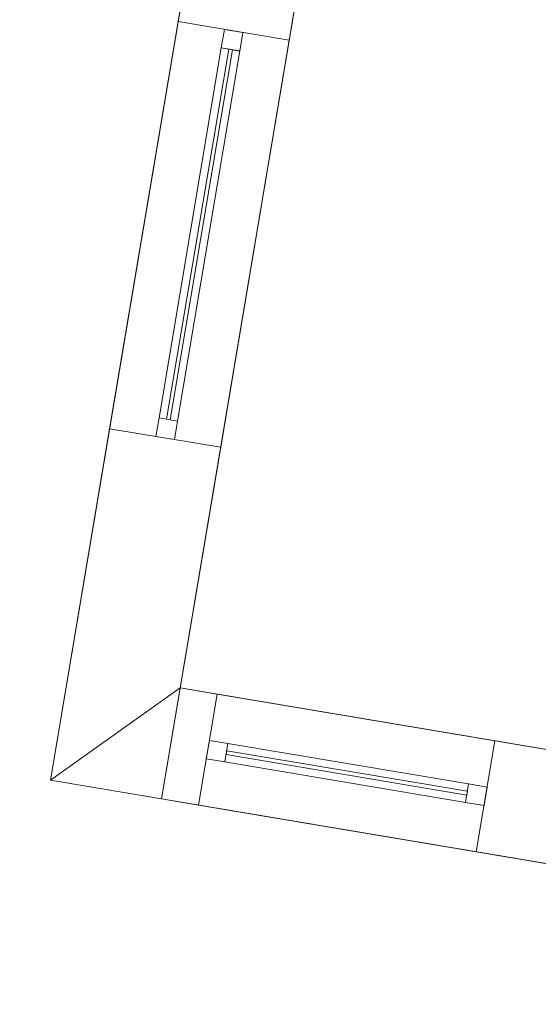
# Model space of a CAD drawing. Header units: millimetres. Extents: x -430348 to -225823, y -86243 to 5084.
# Tile 957 of 1056: x -342438 to -341056, y -12736 to -10112. Entities that reach past the tile are written whole.
import ezdxf

# ---------------------------------------------------------------- set-up
doc = ezdxf.new("R2010")
doc.units = ezdxf.units.MM
for name, color, linetype, lineweight in [('A-GLAZ-CURT', 52, 'Continuous', 9), ('A-GLAZ-CWMG', 51, 'Continuous', 9), ('A-ROOF', 132, 'Continuous', 9), ('A-WALL', 113, 'Continuous', 9)]:
    doc.layers.add(name, color=color, linetype=linetype, lineweight=lineweight)

# ---------------------------------------------------------------- blocks, each defined once
blk = doc.blocks.new('System Panel - door 4-518820-_3D_ Copy 1')
at = {"layer": 'A-GLAZ-CURT'}
mesh = blk.add_polyface(dxfattribs=at)
corners = [(-325, 5), (-325, 5, 2050), (325, 5, 2050), (325, 5)]
mesh.append_faces([[corners[k] for k in face] for face in [(2, 3, 0, 1)]])
mesh = blk.add_polyface(dxfattribs=at)
corners = [(325, -5), (-325, -5), (-325, 5), (325, 5)]
mesh.append_faces([[corners[k] for k in face] for face in [(3, 0, 1, 2)]])
mesh = blk.add_polyface(dxfattribs=at)
corners = [(-325, -5, 2050), (325, -5, 2050), (325, 5, 2050), (-325, 5, 2050)]
mesh.append_faces([[corners[k] for k in face] for face in [(3, 0, 1, 2)]])
mesh = blk.add_polyface(dxfattribs=at)
corners = [(-325, -5), (-325, -5, 2050), (-325, 5, 2050), (-325, 5)]
mesh.append_faces([[corners[k] for k in face] for face in [(0, 1, 2, 3)]])
mesh = blk.add_polyface(dxfattribs=at)
corners = [(325, -5, 2050), (325, -5), (325, 5), (325, 5, 2050)]
mesh.append_faces([[corners[k] for k in face] for face in [(0, 1, 2, 3)]])
mesh = blk.add_polyface(dxfattribs=at)
corners = [(-325, -5), (325, -5), (325, -5, 2050), (-325, -5, 2050)]
mesh.append_faces([[corners[k] for k in face] for face in [(3, 0, 1, 2)]])
blk = doc.blocks.new('Rectangular Mullion - 50mm x 50mm-518821-_3D_ Copy 1')
at = {"layer": 'A-GLAZ-CWMG'}
mesh = blk.add_polyface(dxfattribs=at)
corners = [(0, 25), (-50, 25), (-50, -25), (0, -25)]
mesh.append_faces([[corners[k] for k in face] for face in [(2, 3, 0, 1)]])
mesh = blk.add_polyface(dxfattribs=at)
corners = [(0, 25, -2150), (0, -25, -2150), (-50, -25, -2150), (-50, 25, -2150)]
mesh.append_faces([[corners[k] for k in face] for face in [(0, 1, 2, 3)]])
mesh = blk.add_polyface(dxfattribs=at)
corners = [(-50, 25), (0, 25), (0, 25, -2150), (-50, 25, -2150)]
mesh.append_faces([[corners[k] for k in face] for face in [(3, 0, 1, 2)]])
mesh = blk.add_polyface(dxfattribs=at)
corners = [(-50, -25), (-50, 25), (-50, 25, -2150), (-50, -25, -2150)]
mesh.append_faces([[corners[k] for k in face] for face in [(3, 0, 1, 2)]])
mesh = blk.add_polyface(dxfattribs=at)
corners = [(0, 25), (0, -25), (0, -25, -2150), (0, 25, -2150)]
mesh.append_faces([[corners[k] for k in face] for face in [(3, 0, 1, 2)]])
mesh = blk.add_polyface(dxfattribs=at)
corners = [(0, -25), (-50, -25), (-50, -25, -2150), (0, -25, -2150)]
mesh.append_faces([[corners[k] for k in face] for face in [(3, 0, 1, 2)]])
blk = doc.blocks.new('Rectangular Mullion - 50mm x 50mm-505617-_3D_ Copy 1')
at = {"layer": 'A-GLAZ-CWMG'}
mesh = blk.add_polyface(dxfattribs=at)
corners = [(0, 25), (-50, 25), (-50, -25), (0, -25)]
mesh.append_faces([[corners[k] for k in face] for face in [(3, 0, 1, 2)]])
mesh = blk.add_polyface(dxfattribs=at)
corners = [(0, 25, -650), (0, -25, -650), (-50, -25, -650), (-50, 25, -650)]
mesh.append_faces([[corners[k] for k in face] for face in [(3, 0, 1, 2)]])
mesh = blk.add_polyface(dxfattribs=at)
corners = [(-50, 25), (0, 25), (0, 25, -650), (-50, 25, -650)]
mesh.append_faces([[corners[k] for k in face] for face in [(0, 1, 2, 3)]])
mesh = blk.add_polyface(dxfattribs=at)
corners = [(-50, -25), (-50, 25), (-50, 25, -650), (-50, -25, -650)]
mesh.append_faces([[corners[k] for k in face] for face in [(0, 1, 2, 3)]])
mesh = blk.add_polyface(dxfattribs=at)
corners = [(0, 25), (0, -25), (0, -25, -650), (0, 25, -650)]
mesh.append_faces([[corners[k] for k in face] for face in [(0, 1, 2, 3)]])
mesh = blk.add_polyface(dxfattribs=at)
corners = [(0, -25), (-50, -25), (-50, -25, -650), (0, -25, -650)]
mesh.append_faces([[corners[k] for k in face] for face in [(0, 1, 2, 3)]])
blk = doc.blocks.new('Rectangular Mullion - 50mm x 50mm-518822-_3D_ Copy 1')
at = {"layer": 'A-GLAZ-CWMG'}
mesh = blk.add_polyface(dxfattribs=at)
corners = [(0, 25), (-50, 25), (-50, -25), (0, -25)]
mesh.append_faces([[corners[k] for k in face] for face in [(2, 3, 0, 1)]])
mesh = blk.add_polyface(dxfattribs=at)
corners = [(0, 25, -2150), (0, -25, -2150), (-50, -25, -2150), (-50, 25, -2150)]
mesh.append_faces([[corners[k] for k in face] for face in [(0, 1, 2, 3)]])
mesh = blk.add_polyface(dxfattribs=at)
corners = [(-50, 25), (0, 25), (0, 25, -2150), (-50, 25, -2150)]
mesh.append_faces([[corners[k] for k in face] for face in [(3, 0, 1, 2)]])
mesh = blk.add_polyface(dxfattribs=at)
corners = [(-50, -25), (-50, 25), (-50, 25, -2150), (-50, -25, -2150)]
mesh.append_faces([[corners[k] for k in face] for face in [(0, 1, 2, 3)]])
mesh = blk.add_polyface(dxfattribs=at)
corners = [(0, 25), (0, -25), (0, -25, -2150), (0, 25, -2150)]
mesh.append_faces([[corners[k] for k in face] for face in [(0, 1, 2, 3)]])
mesh = blk.add_polyface(dxfattribs=at)
corners = [(0, -25), (-50, -25), (-50, -25, -2150), (0, -25, -2150)]
mesh.append_faces([[corners[k] for k in face] for face in [(3, 0, 1, 2)]])
blk = doc.blocks.new('Rectangular Mullion - 50mm x 50mm-505596-_3D_ Copy 1')
at = {"layer": 'A-GLAZ-CWMG'}
mesh = blk.add_polyface(dxfattribs=at)
corners = [(0, 25), (-50, 25), (-50, -25), (0, -25)]
mesh.append_faces([[corners[k] for k in face] for face in [(3, 0, 1, 2)]])
mesh = blk.add_polyface(dxfattribs=at)
corners = [(0, 25, -650), (0, -25, -650), (-50, -25, -650), (-50, 25, -650)]
mesh.append_faces([[corners[k] for k in face] for face in [(3, 0, 1, 2)]])
mesh = blk.add_polyface(dxfattribs=at)
corners = [(-50, 25), (0, 25), (0, 25, -650), (-50, 25, -650)]
mesh.append_faces([[corners[k] for k in face] for face in [(0, 1, 2, 3)]])
mesh = blk.add_polyface(dxfattribs=at)
corners = [(-50, -25), (-50, 25), (-50, 25, -650), (-50, -25, -650)]
mesh.append_faces([[corners[k] for k in face] for face in [(0, 1, 2, 3)]])
mesh = blk.add_polyface(dxfattribs=at)
corners = [(0, 25), (0, -25), (0, -25, -650), (0, 25, -650)]
mesh.append_faces([[corners[k] for k in face] for face in [(0, 1, 2, 3)]])
mesh = blk.add_polyface(dxfattribs=at)
corners = [(0, -25), (-50, -25), (-50, -25, -650), (0, -25, -650)]
mesh.append_faces([[corners[k] for k in face] for face in [(0, 1, 2, 3)]])
blk = doc.blocks.new('System Panel - Glazed-518843-_3D_ Copy 1')
at = {"layer": 'A-GLAZ-CURT', "transparency": 33554471}
mesh = blk.add_polyface(dxfattribs=at)
corners = [(-500, 5), (-500, 5, 575), (500, 5, 575), (500, 5)]
mesh.append_faces([[corners[k] for k in face] for face in [(2, 3, 0, 1)]])
mesh = blk.add_polyface(dxfattribs=at)
corners = [(500, -5), (-500, -5), (-500, 5), (500, 5)]
mesh.append_faces([[corners[k] for k in face] for face in [(3, 0, 1, 2)]])
mesh = blk.add_polyface(dxfattribs=at)
corners = [(-500, -5, 575), (500, -5, 575), (500, 5, 575), (-500, 5, 575)]
mesh.append_faces([[corners[k] for k in face] for face in [(3, 0, 1, 2)]])
mesh = blk.add_polyface(dxfattribs=at)
corners = [(-500, -5), (-500, -5, 575), (-500, 5, 575), (-500, 5)]
mesh.append_faces([[corners[k] for k in face] for face in [(0, 1, 2, 3)]])
mesh = blk.add_polyface(dxfattribs=at)
corners = [(500, -5, 575), (500, -5), (500, 5), (500, 5, 575)]
mesh.append_faces([[corners[k] for k in face] for face in [(0, 1, 2, 3)]])
mesh = blk.add_polyface(dxfattribs=at)
corners = [(-500, -5), (500, -5), (500, -5, 575), (-500, -5, 575)]
mesh.append_faces([[corners[k] for k in face] for face in [(3, 0, 1, 2)]])
blk = doc.blocks.new('System Panel - Glazed-518844-_3D_ Copy 1')
at = {"layer": 'A-GLAZ-CURT', "transparency": 33554471}
mesh = blk.add_polyface(dxfattribs=at)
corners = [(-500, 5), (-500, 5, 275), (500, 5, 275), (500, 5)]
mesh.append_faces([[corners[k] for k in face] for face in [(2, 3, 0, 1)]])
mesh = blk.add_polyface(dxfattribs=at)
corners = [(500, -5), (-500, -5), (-500, 5), (500, 5)]
mesh.append_faces([[corners[k] for k in face] for face in [(3, 0, 1, 2)]])
mesh = blk.add_polyface(dxfattribs=at)
corners = [(-500, -5, 275), (500, -5, 275), (500, 5, 275), (-500, 5, 275)]
mesh.append_faces([[corners[k] for k in face] for face in [(3, 0, 1, 2)]])
mesh = blk.add_polyface(dxfattribs=at)
corners = [(-500, -5), (-500, -5, 275), (-500, 5, 275), (-500, 5)]
mesh.append_faces([[corners[k] for k in face] for face in [(0, 1, 2, 3)]])
mesh = blk.add_polyface(dxfattribs=at)
corners = [(500, -5, 275), (500, -5), (500, 5), (500, 5, 275)]
mesh.append_faces([[corners[k] for k in face] for face in [(0, 1, 2, 3)]])
mesh = blk.add_polyface(dxfattribs=at)
corners = [(-500, -5), (500, -5), (500, -5, 275), (-500, -5, 275)]
mesh.append_faces([[corners[k] for k in face] for face in [(3, 0, 1, 2)]])
blk = doc.blocks.new('Rectangular Mullion - 50mm x 50mm-263558-_3D_ Copy 1')
at = {"layer": 'A-GLAZ-CWMG'}
mesh = blk.add_polyface(dxfattribs=at)
corners = [(0, 25), (-50, 25), (-50, -25), (0, -25)]
mesh.append_faces([[corners[k] for k in face] for face in [(2, 3, 0, 1)]])
mesh = blk.add_polyface(dxfattribs=at)
corners = [(-50, 25), (0, 25), (0, 25, -350), (-50, 25, -350)]
mesh.append_faces([[corners[k] for k in face] for face in [(3, 0, 1, 2)]])
mesh = blk.add_polyface(dxfattribs=at)
corners = [(-50, -25), (-50, 25), (-50, 25, -350), (-50, -25, -350)]
mesh.append_faces([[corners[k] for k in face] for face in [(3, 0, 1, 2)]])
mesh = blk.add_polyface(dxfattribs=at)
corners = [(0, 25), (0, -25), (0, -25, -350), (0, 25, -350)]
mesh.append_faces([[corners[k] for k in face] for face in [(3, 0, 1, 2)]])
mesh = blk.add_polyface(dxfattribs=at)
corners = [(0, -25), (-50, -25), (-50, -25, -350), (0, -25, -350)]
mesh.append_faces([[corners[k] for k in face] for face in [(3, 0, 1, 2)]])
blk = doc.blocks.new('Rectangular Mullion - 50mm x 50mm-303053-_3D_ Copy 1')
at = {"layer": 'A-GLAZ-CWMG'}
mesh = blk.add_polyface(dxfattribs=at)
corners = [(0, 25), (-50, 25), (-50, -25), (0, -25)]
mesh.append_faces([[corners[k] for k in face] for face in [(3, 0, 1, 2)]])
mesh = blk.add_polyface(dxfattribs=at)
corners = [(0, 25, -1000), (0, -25, -1000), (-50, -25, -1000), (-50, 25, -1000)]
mesh.append_faces([[corners[k] for k in face] for face in [(3, 0, 1, 2)]])
mesh = blk.add_polyface(dxfattribs=at)
corners = [(-50, 25), (0, 25), (0, 25, -1000), (-50, 25, -1000)]
mesh.append_faces([[corners[k] for k in face] for face in [(0, 1, 2, 3)]])
mesh = blk.add_polyface(dxfattribs=at)
corners = [(-50, -25), (-50, 25), (-50, 25, -1000), (-50, -25, -1000)]
mesh.append_faces([[corners[k] for k in face] for face in [(0, 1, 2, 3)]])
mesh = blk.add_polyface(dxfattribs=at)
corners = [(0, 25), (0, -25), (0, -25, -1000), (0, 25, -1000)]
mesh.append_faces([[corners[k] for k in face] for face in [(0, 1, 2, 3)]])
mesh = blk.add_polyface(dxfattribs=at)
corners = [(0, -25), (-50, -25), (-50, -25, -1000), (0, -25, -1000)]
mesh.append_faces([[corners[k] for k in face] for face in [(0, 1, 2, 3)]])
blk = doc.blocks.new('Rectangular Mullion - 50mm x 50mm-386278-_3D_ Copy 1')
at = {"layer": 'A-GLAZ-CWMG'}
mesh = blk.add_polyface(dxfattribs=at)
corners = [(0, 25), (-50, 25), (-50, -25), (0, -25)]
mesh.append_faces([[corners[k] for k in face] for face in [(2, 3, 0, 1)]])
mesh = blk.add_polyface(dxfattribs=at)
corners = [(-50, 25), (0, 25), (0, 25, -650), (-50, 25, -650)]
mesh.append_faces([[corners[k] for k in face] for face in [(3, 0, 1, 2)]])
mesh = blk.add_polyface(dxfattribs=at)
corners = [(-50, -25), (-50, 25), (-50, 25, -650), (-50, -25, -650)]
mesh.append_faces([[corners[k] for k in face] for face in [(3, 0, 1, 2)]])
mesh = blk.add_polyface(dxfattribs=at)
corners = [(0, 25), (0, -25), (0, -25, -650), (0, 25, -650)]
mesh.append_faces([[corners[k] for k in face] for face in [(3, 0, 1, 2)]])
mesh = blk.add_polyface(dxfattribs=at)
corners = [(0, -25), (-50, -25), (-50, -25, -650), (0, -25, -650)]
mesh.append_faces([[corners[k] for k in face] for face in [(3, 0, 1, 2)]])
blk = doc.blocks.new('Rectangular Mullion - 50mm x 50mm-303054-_3D_ Copy 1')
at = {"layer": 'A-GLAZ-CWMG'}
mesh = blk.add_polyface(dxfattribs=at)
corners = [(0, 25), (-50, 25), (-50, -25), (0, -25)]
mesh.append_faces([[corners[k] for k in face] for face in [(2, 3, 0, 1)]])
mesh = blk.add_polyface(dxfattribs=at)
corners = [(0, 25, -1000), (0, -25, -1000), (-50, -25, -1000), (-50, 25, -1000)]
mesh.append_faces([[corners[k] for k in face] for face in [(0, 1, 2, 3)]])
mesh = blk.add_polyface(dxfattribs=at)
corners = [(-50, 25), (0, 25), (0, 25, -1000), (-50, 25, -1000)]
mesh.append_faces([[corners[k] for k in face] for face in [(0, 1, 2, 3)]])
mesh = blk.add_polyface(dxfattribs=at)
corners = [(-50, -25), (-50, 25), (-50, 25, -1000), (-50, -25, -1000)]
mesh.append_faces([[corners[k] for k in face] for face in [(0, 1, 2, 3)]])
mesh = blk.add_polyface(dxfattribs=at)
corners = [(0, 25), (0, -25), (0, -25, -1000), (0, 25, -1000)]
mesh.append_faces([[corners[k] for k in face] for face in [(0, 1, 2, 3)]])
mesh = blk.add_polyface(dxfattribs=at)
corners = [(0, -25), (-50, -25), (-50, -25, -1000), (0, -25, -1000)]
mesh.append_faces([[corners[k] for k in face] for face in [(0, 1, 2, 3)]])
blk = doc.blocks.new('Rectangular Mullion - 50mm x 50mm-353456-_3D_ Copy 1')
at = {"layer": 'A-GLAZ-CWMG'}
mesh = blk.add_polyface(dxfattribs=at)
corners = [(25, 25), (-25, 25), (-25, -25), (25, -25)]
mesh.append_faces([[corners[k] for k in face] for face in [(2, 3, 0, 1)]])
mesh = blk.add_polyface(dxfattribs=at)
corners = [(25, 25, -1000), (25, -25, -1000), (-25, -25, -1000), (-25, 25, -1000)]
mesh.append_faces([[corners[k] for k in face] for face in [(0, 1, 2, 3)]])
mesh = blk.add_polyface(dxfattribs=at)
corners = [(-25, 25), (25, 25), (25, 25, -1000), (-25, 25, -1000)]
mesh.append_faces([[corners[k] for k in face] for face in [(0, 1, 2, 3)]])
mesh = blk.add_polyface(dxfattribs=at)
corners = [(-25, -25), (-25, 25), (-25, 25, -1000), (-25, -25, -1000)]
mesh.append_faces([[corners[k] for k in face] for face in [(0, 1, 2, 3)]])
mesh = blk.add_polyface(dxfattribs=at)
corners = [(25, 25), (25, -25), (25, -25, -1000), (25, 25, -1000)]
mesh.append_faces([[corners[k] for k in face] for face in [(0, 1, 2, 3)]])
mesh = blk.add_polyface(dxfattribs=at)
corners = [(25, -25), (-25, -25), (-25, -25, -1000), (25, -25, -1000)]
mesh.append_faces([[corners[k] for k in face] for face in [(0, 1, 2, 3)]])
blk = doc.blocks.new('Rectangular Mullion - 50mm x 50mm-263559-_3D_ Copy 1')
at = {"layer": 'A-GLAZ-CWMG'}
mesh = blk.add_polyface(dxfattribs=at)
corners = [(0, 25, -350), (0, -25, -350), (-50, -25, -350), (-50, 25, -350)]
mesh.append_faces([[corners[k] for k in face] for face in [(0, 1, 2, 3)]])
mesh = blk.add_polyface(dxfattribs=at)
corners = [(-50, 25), (0, 25), (0, 25, -350), (-50, 25, -350)]
mesh.append_faces([[corners[k] for k in face] for face in [(3, 0, 1, 2)]])
mesh = blk.add_polyface(dxfattribs=at)
corners = [(-50, -25), (-50, 25), (-50, 25, -350), (-50, -25, -350)]
mesh.append_faces([[corners[k] for k in face] for face in [(3, 0, 1, 2)]])
mesh = blk.add_polyface(dxfattribs=at)
corners = [(0, 25), (0, -25), (0, -25, -350), (0, 25, -350)]
mesh.append_faces([[corners[k] for k in face] for face in [(3, 0, 1, 2)]])
mesh = blk.add_polyface(dxfattribs=at)
corners = [(0, -25), (-50, -25), (-50, -25, -350), (0, -25, -350)]
mesh.append_faces([[corners[k] for k in face] for face in [(3, 0, 1, 2)]])
blk = doc.blocks.new('Rectangular Mullion - 50mm x 50mm-386504-_3D_ Copy 1')
at = {"layer": 'A-GLAZ-CWMG'}
mesh = blk.add_polyface(dxfattribs=at)
corners = [(0, 25, -650), (0, -25, -650), (-50, -25, -650), (-50, 25, -650)]
mesh.append_faces([[corners[k] for k in face] for face in [(3, 0, 1, 2)]])
mesh = blk.add_polyface(dxfattribs=at)
corners = [(-50, 25), (0, 25), (0, 25, -650), (-50, 25, -650)]
mesh.append_faces([[corners[k] for k in face] for face in [(3, 0, 1, 2)]])
mesh = blk.add_polyface(dxfattribs=at)
corners = [(-50, -25), (-50, 25), (-50, 25, -650), (-50, -25, -650)]
mesh.append_faces([[corners[k] for k in face] for face in [(3, 0, 1, 2)]])
mesh = blk.add_polyface(dxfattribs=at)
corners = [(0, 25), (0, -25), (0, -25, -650), (0, 25, -650)]
mesh.append_faces([[corners[k] for k in face] for face in [(3, 0, 1, 2)]])
mesh = blk.add_polyface(dxfattribs=at)
corners = [(0, -25), (-50, -25), (-50, -25, -650), (0, -25, -650)]
mesh.append_faces([[corners[k] for k in face] for face in [(3, 0, 1, 2)]])

msp = doc.modelspace()

# ---------------------------------------------------------------- block references
at = {"layer": 'A-GLAZ-CURT', "transparency": 33554471, "rotation": 260.452699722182}
for name, p in [('System Panel - Glazed-518843-_3D_ Copy 1', (-341959, -10684.9, 59807.6)), ('System Panel - Glazed-518844-_3D_ Copy 1', (-341959, -10684.9, 60432.6))]:
    msp.add_blockref(name, p, dxfattribs=at)
at = {"layer": 'A-GLAZ-CURT', "rotation": 170.4526997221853}
msp.add_blockref('System Panel - door 4-518820-_3D_ Copy 1', (-341566.5, -12119.8, 58657.6), dxfattribs=at)
at = {"layer": 'A-GLAZ-CWMG'}
for name, p, rotation in [('Rectangular Mullion - 50mm x 50mm-263558-_3D_ Copy 1', (-341867.8, -10142.5, 60757.6), 80.4526997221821), ('Rectangular Mullion - 50mm x 50mm-386504-_3D_ Copy 1', (-341867.8, -10142.5, 60407.6), 80.4526997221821), ('Rectangular Mullion - 50mm x 50mm-518821-_3D_ Copy 1', (-341196.7, -12182, 60757.6), 350.4526997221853)]:
    msp.add_blockref(name, p, dxfattribs=dict(at, rotation=rotation))
at = {"layer": 'A-GLAZ-CWMG', "extrusion": (-0.165862, -0.986149, 0), "rotation": 90}
for name, p in [('Rectangular Mullion - 50mm x 50mm-303053-_3D_ Copy 1', (-335450.3, 60757.6, 67754.8)), ('Rectangular Mullion - 50mm x 50mm-353456-_3D_ Copy 1', (-335450.3, 60407.6, 67754.8))]:
    msp.add_blockref(name, p, dxfattribs=at)
at = {"layer": 'A-GLAZ-CWMG', "extrusion": (0.165862, 0.986149, 0), "rotation": 270}
msp.add_blockref('Rectangular Mullion - 50mm x 50mm-303054-_3D_ Copy 1', (335450.3, 59757.6, -66754.8), dxfattribs=at)
at = {"layer": 'A-GLAZ-CWMG', "extrusion": (0, 0, -1)}
for name, p, rotation in [('Rectangular Mullion - 50mm x 50mm-386278-_3D_ Copy 1', (342050.2, -11227.3, -59757.6), 279.5473002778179), ('Rectangular Mullion - 50mm x 50mm-263559-_3D_ Copy 1', (342050.2, -11227.3, -60407.6), 279.5473002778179), ('Rectangular Mullion - 50mm x 50mm-518822-_3D_ Copy 1', (341936.4, -12057.6, -58607.6), 9.547300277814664)]:
    msp.add_blockref(name, p, dxfattribs=dict(at, rotation=rotation))
at = {"layer": 'A-GLAZ-CWMG', "extrusion": (-0.986149, 0.165862, 0), "rotation": 90}
msp.add_blockref('Rectangular Mullion - 50mm x 50mm-505617-_3D_ Copy 1', (68604.8, 60757.6, 335150.3), dxfattribs=at)
at = {"layer": 'A-GLAZ-CWMG', "extrusion": (0.986149, -0.165862, 0), "rotation": 270}
msp.add_blockref('Rectangular Mullion - 50mm x 50mm-505596-_3D_ Copy 1', (-68604.8, 58607.6, -334500.3), dxfattribs=at)

# ---------------------------------------------------------------- meshes
at = {"layer": 'A-ROOF'}
mesh = msp.add_polyface(dxfattribs=at)
corners = [(-361590.3, -6521.1, 63357.6), (-337133.8, -10634.5, 63357.6), (-340055.7, -6543.2, 65907.6), (-342226.2, -6178.1, 65907.6), (-342319.5, -6732.4, 65503.9), (-343123.2, -6597.3, 65503.9), (-343029.9, -6043, 65907.6), (-354474.2, -4118.1, 65907.6), (-354567.4, -4672.4, 65503.9), (-355371.1, -4537.3, 65503.9), (-355277.9, -3983, 65907.6), (-357333, -3637.3, 65907.6)]
mesh.append_faces([[corners[k] for k in face] for face in [(4, 1, 2, 3)]], dxfattribs={"vtx0": -1})
mesh.append_faces([[corners[k] for k in face] for face in [(1, 4, 5, 8)]], dxfattribs={"vtx0": -1, "vtx2": -1, "vtx3": -1})
mesh.append_faces([[corners[k] for k in face] for face in [(11, 0, 9, 10)]], dxfattribs={"vtx1": -1})
mesh.append_faces([[corners[k] for k in face] for face in [(8, 9, 0, 1)]], dxfattribs={"vtx1": -1, "vtx3": -1})
mesh.append_faces([[corners[k] for k in face] for face in [(6, 7, 8, 5)]], dxfattribs={"vtx2": -1})
mesh = msp.add_polyface(dxfattribs=at)
corners = [(-337133.8, -10634.5, 63257.6), (-361590.3, -6521.1, 63257.6), (-357333, -3637.3, 65807.6), (-355277.9, -3983, 65807.6), (-355371.1, -4537.3, 65403.9), (-354567.4, -4672.4, 65403.9), (-354474.2, -4118.1, 65807.6), (-343029.9, -6043, 65807.6), (-343123.2, -6597.3, 65403.9), (-342319.5, -6732.4, 65403.9), (-342226.2, -6178.1, 65807.6), (-340055.7, -6543.2, 65807.6)]
mesh.append_faces([[corners[k] for k in face] for face in [(4, 1, 2, 3)]], dxfattribs={"vtx0": -1})
mesh.append_faces([[corners[k] for k in face] for face in [(1, 4, 5, 0)]], dxfattribs={"vtx0": -1, "vtx2": -1})
mesh.append_faces([[corners[k] for k in face] for face in [(11, 0, 9, 10)]], dxfattribs={"vtx1": -1})
mesh.append_faces([[corners[k] for k in face] for face in [(8, 9, 0, 5)]], dxfattribs={"vtx1": -1, "vtx2": -1, "vtx3": -1})
mesh.append_faces([[corners[k] for k in face] for face in [(5, 6, 7, 8)]], dxfattribs={"vtx3": -1})
mesh = msp.add_polyface(dxfattribs=at)
corners = [(-361590.3, -6521.1, 63357.6), (-361590.3, -6521.1, 63257.6), (-337133.8, -10634.5, 63257.6), (-337133.8, -10634.5, 63357.6)]
mesh.append_faces([[corners[k] for k in face] for face in [(0, 1, 2, 3)]])
mesh = msp.add_polyface(dxfattribs=at)
corners = [(-342355.7, -12139.2, 61057.6), (-341899.6, -9427.3, 61057.6), (-337560.5, -10157.1, 61057.6), (-338805.1, -12736.4, 61057.6)]
mesh.append_faces([[corners[k] for k in face] for face in [(3, 0, 1, 2)]])
mesh = msp.add_polyface(dxfattribs=at)
corners = [(-341899.6, -9427.3, 61157.6), (-342355.7, -12139.2, 61157.6), (-338805.1, -12736.4, 61157.6), (-337560.5, -10157.1, 61157.6)]
mesh.append_faces([[corners[k] for k in face] for face in [(0, 1, 2, 3)]])
mesh = msp.add_polyface(dxfattribs=at)
corners = [(-342355.7, -12139.2, 61157.6), (-341899.6, -9427.3, 61157.6), (-341899.6, -9427.3, 61057.6), (-342355.7, -12139.2, 61057.6)]
mesh.append_faces([[corners[k] for k in face] for face in [(1, 2, 3, 0)]])
mesh = msp.add_polyface(dxfattribs=at)
corners = [(-341899.6, -9427.3, 61157.6), (-337560.5, -10157.1, 61157.6), (-337560.5, -10157.1, 61057.6), (-341899.6, -9427.3, 61057.6)]
mesh.append_faces([[corners[k] for k in face] for face in [(1, 2, 3, 0)]])
mesh = msp.add_polyface(dxfattribs=at)
corners = [(-338805.1, -12736.4, 61157.6), (-342355.7, -12139.2, 61157.6), (-342355.7, -12139.2, 61057.6), (-338805.1, -12736.4, 61057.6)]
mesh.append_faces([[corners[k] for k in face] for face in [(0, 1, 2, 3)]])
at = {"layer": 'A-WALL'}
mesh = msp.add_polyface(dxfattribs=at)
corners = [(-341899.6, -9427.3, 58457.6), (-342355.7, -12139.2, 58457.6), (-342355.7, -12139.2, 61057.6), (-341899.6, -9427.3, 61057.6), (-341899.6, -9427.3, 60757.6), (-341899.6, -9427.3, 59507.6), (-342015.7, -10117.6, 59757.6), (-342015.7, -10117.6, 60757.6), (-342198.1, -11202.4, 60757.6), (-342198.1, -11202.4, 59757.6)]
mesh.append_faces([[corners[k] for k in face] for face in [(6, 5, 0, 9), (9, 1, 2, 8), (8, 2, 3), (9, 0, 1)]], dxfattribs={"vtx0": -1, "vtx2": -1})
mesh.append_faces([[corners[k] for k in face] for face in [(4, 5, 6, 7), (3, 4, 7, 8)]], dxfattribs={"vtx1": -1, "vtx3": -1})
mesh = msp.add_polyface(dxfattribs=at)
corners = [(-342355.7, -12139.2, 58457.6), (-341899.6, -9427.3, 58457.6), (-341603.7, -9477.1, 58457.6), (-342010.1, -11893.1, 58457.6), (-342059.8, -12189, 58457.6)]
mesh.append_faces([[corners[k] for k in face] for face in [(3, 0, 1, 2)]], dxfattribs={"vtx0": -1})
mesh.append_faces([[corners[k] for k in face] for face in [(3, 4, 0)]], dxfattribs={"vtx2": -1})
mesh = msp.add_polyface(dxfattribs=at)
corners = [(-341899.6, -9427.3, 61057.6), (-342355.7, -12139.2, 61057.6), (-342059.8, -12189, 61057.6), (-342010.1, -11893.1, 61057.6), (-341603.7, -9477.1, 61057.6)]
mesh.append_faces([[corners[k] for k in face] for face in [(1, 2, 3)]], dxfattribs={"vtx2": -1})
mesh.append_faces([[corners[k] for k in face] for face in [(3, 4, 0, 1)]], dxfattribs={"vtx3": -1})
mesh = msp.add_polyface(dxfattribs=at)
corners = [(-342059.8, -12189, 58457.6), (-342010.1, -11893.1, 58457.6), (-341603.7, -9477.1, 58457.6), (-341603.7, -9477.1, 61057.6), (-342010.1, -11893.1, 61057.6), (-342059.8, -12189, 61057.6), (-341719.8, -10167.4, 60757.6), (-341719.8, -10167.4, 59757.6), (-341902.3, -11252.1, 59757.6), (-341902.3, -11252.1, 60757.6)]
mesh.append_faces([[corners[k] for k in face] for face in [(4, 8, 9), (4, 9, 6, 3), (8, 0, 1, 7), (7, 1, 2), (3, 6, 7, 2)]], dxfattribs={"vtx0": -1, "vtx2": -1})
mesh.append_faces([[corners[k] for k in face] for face in [(5, 0, 8, 4)]], dxfattribs={"vtx1": -1, "vtx2": -1})
mesh = msp.add_polyface(dxfattribs=at)
corners = [(-342015.7, -10117.6, 60757.6), (-341719.8, -10167.4, 60757.6), (-341902.3, -11252.1, 60757.6), (-342198.1, -11202.4, 60757.6)]
mesh.append_faces([[corners[k] for k in face] for face in [(0, 1, 2, 3)]])
mesh = msp.add_polyface(dxfattribs=at)
corners = [(-341719.8, -10167.4, 59757.6), (-342015.7, -10117.6, 59757.6), (-342198.1, -11202.4, 59757.6), (-341902.3, -11252.1, 59757.6)]
mesh.append_faces([[corners[k] for k in face] for face in [(2, 3, 0, 1)]])
mesh = msp.add_polyface(dxfattribs=at)
corners = [(-342015.7, -10117.6, 59757.6), (-341719.8, -10167.4, 59757.6), (-341719.8, -10167.4, 60757.6), (-342015.7, -10117.6, 60757.6)]
mesh.append_faces([[corners[k] for k in face] for face in [(0, 1, 2, 3)]])
mesh = msp.add_polyface(dxfattribs=at)
corners = [(-342198.1, -11202.4, 60757.6), (-341902.3, -11252.1, 60757.6), (-341902.3, -11252.1, 59757.6), (-342198.1, -11202.4, 59757.6)]
mesh.append_faces([[corners[k] for k in face] for face in [(0, 1, 2, 3)]])
mesh = msp.add_polyface(dxfattribs=at)
corners = [(-339163, -12676.2, 58457.6), (-342059.8, -12189, 58457.6), (-342010.1, -11893.1, 58457.6), (-339027.2, -12394.8, 58457.6)]
mesh.append_faces([[corners[k] for k in face] for face in [(0, 1, 2, 3)]])
mesh = msp.add_polyface(dxfattribs=at)
corners = [(-342059.8, -12189, 58457.6), (-342059.8, -12189, 61057.6), (-342010.1, -11893.1, 61057.6), (-342010.1, -11893.1, 58457.6)]
mesh.append_faces([[corners[k] for k in face] for face in [(3, 0, 1, 2)]])
mesh = msp.add_polyface(dxfattribs=at)
corners = [(-342059.8, -12189, 61057.6), (-339163, -12676.2, 61057.6), (-339027.2, -12394.8, 61057.6), (-342010.1, -11893.1, 61057.6)]
mesh.append_faces([[corners[k] for k in face] for face in [(3, 0, 1, 2)]])
mesh = msp.add_polyface(dxfattribs=at)
corners = [(-339027.2, -12394.8, 58457.6), (-342010.1, -11893.1, 58457.6), (-342010.1, -11893.1, 61057.6), (-339027.2, -12394.8, 61057.6), (-341171.9, -12034.1, 58607.6), (-341171.9, -12034.1, 60757.6), (-341911.5, -11909.7, 60757.6), (-341911.5, -11909.7, 58607.6), (-339298.2, -12349.3, 59748.5), (-339298.2, -12349.3, 60757.6), (-340974.6, -12067.3, 60757.6), (-340974.6, -12067.3, 59748.5)]
mesh.append_faces([[corners[k] for k in face] for face in [(3, 9, 10, 2), (5, 10, 11, 4), (1, 7, 4, 0)]], dxfattribs={"vtx0": -1, "vtx2": -1})
mesh.append_faces([[corners[k] for k in face] for face in [(4, 11, 8, 0)]], dxfattribs={"vtx0": -1, "vtx2": -1, "vtx3": -1})
mesh.append_faces([[corners[k] for k in face] for face in [(5, 6, 2, 10)]], dxfattribs={"vtx1": -1, "vtx2": -1, "vtx3": -1})
mesh.append_faces([[corners[k] for k in face] for face in [(3, 0, 8, 9), (6, 7, 1, 2)]], dxfattribs={"vtx1": -1, "vtx3": -1})
mesh = msp.add_polyface(dxfattribs=at)
corners = [(-341171.9, -12034.1, 60757.6), (-341221.6, -12330, 60757.6), (-341961.2, -12205.6, 60757.6), (-341911.5, -11909.7, 60757.6)]
mesh.append_faces([[corners[k] for k in face] for face in [(0, 1, 2, 3)]])
mesh = msp.add_polyface(dxfattribs=at)
corners = [(-341911.5, -11909.7, 60757.6), (-341961.2, -12205.6, 60757.6), (-341961.2, -12205.6, 58607.6), (-341911.5, -11909.7, 58607.6)]
mesh.append_faces([[corners[k] for k in face] for face in [(1, 2, 3, 0)]])
mesh = msp.add_polyface(dxfattribs=at)
corners = [(-341221.6, -12330, 58607.6), (-341171.9, -12034.1, 58607.6), (-341911.5, -11909.7, 58607.6), (-341961.2, -12205.6, 58607.6)]
mesh.append_faces([[corners[k] for k in face] for face in [(3, 0, 1, 2)]])
mesh = msp.add_polyface(dxfattribs=at)
corners = [(-341171.9, -12034.1, 58607.6), (-341221.6, -12330, 58607.6), (-341221.6, -12330, 60757.6), (-341171.9, -12034.1, 60757.6)]
mesh.append_faces([[corners[k] for k in face] for face in [(1, 2, 3, 0)]])
mesh = msp.add_polyface(dxfattribs=at)
corners = [(-342355.7, -12139.2, 61057.6), (-342355.7, -12139.2, 58457.6), (-342059.8, -12189, 58457.6), (-342059.8, -12189, 61057.6)]
mesh.append_faces([[corners[k] for k in face] for face in [(3, 0, 1, 2)]])
mesh = msp.add_polyface(dxfattribs=at)
corners = [(-342059.8, -12189, 58457.6), (-339163, -12676.2, 58457.6), (-339163, -12676.2, 61057.6), (-342059.8, -12189, 61057.6), (-341221.6, -12330, 60757.6), (-341221.6, -12330, 58607.6), (-341961.2, -12205.6, 58607.6), (-341961.2, -12205.6, 60757.6), (-339347.9, -12645.1, 60757.6), (-339347.9, -12645.1, 59748.5), (-341024.4, -12363.1, 59748.5), (-341024.4, -12363.1, 60757.6)]
mesh.append_faces([[corners[k] for k in face] for face in [(0, 6, 7, 3), (9, 1, 2, 8)]], dxfattribs={"vtx0": -1, "vtx2": -1})
mesh.append_faces([[corners[k] for k in face] for face in [(3, 7, 4, 11)]], dxfattribs={"vtx0": -1, "vtx2": -1, "vtx3": -1})
mesh.append_faces([[corners[k] for k in face] for face in [(9, 10, 5, 1)]], dxfattribs={"vtx1": -1, "vtx2": -1, "vtx3": -1})
mesh.append_faces([[corners[k] for k in face] for face in [(5, 6, 0, 1), (4, 5, 10, 11), (11, 8, 2, 3)]], dxfattribs={"vtx1": -1, "vtx3": -1})

doc.saveas('drawing.dxf')
